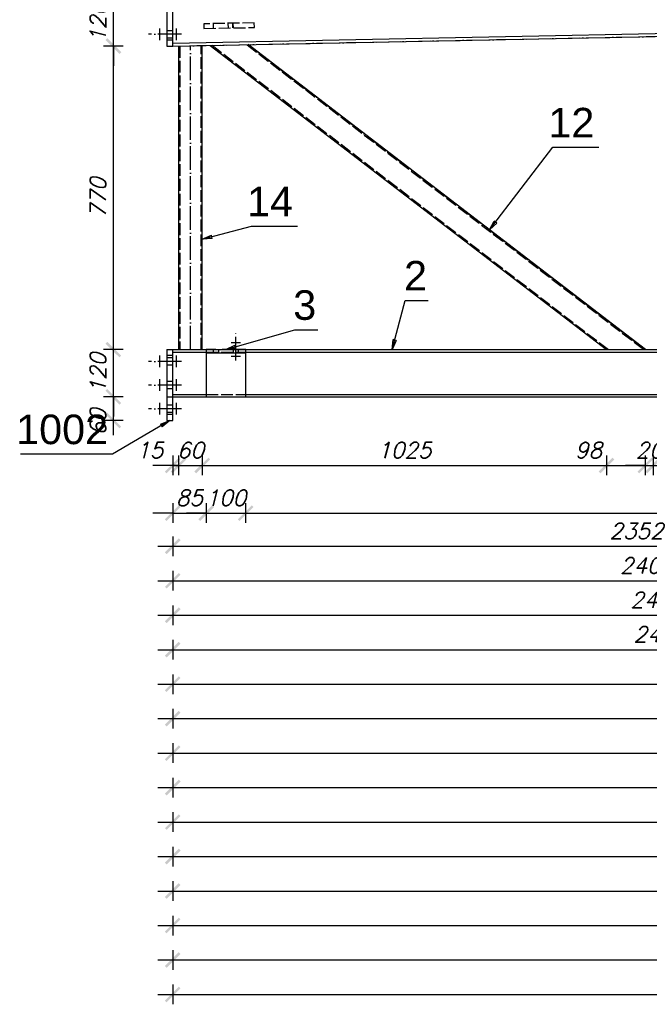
# Model space of a CAD drawing. Header units: millimetres. Extents: x 1814 to 94182, y 11562 to 49454.
# Tile 453 of 656: x 22901 to 23060, y 28626 to 28876. Entities that reach past the tile are written whole.
import ezdxf

# ---------------------------------------------------------------- set-up
doc = ezdxf.new("R2010")
doc.units = ezdxf.units.MM
doc.linetypes.add('ACAD_ISO02W100', pattern=[15, 12, -3])
doc.linetypes.add('ACAD_ISO04W100', pattern=[30, 24, -3, 0, -3])
doc.layers.add('wymiar', color=135, linetype='Continuous', lineweight=9)
doc.styles.add('ARIAL', font='arial.ttf')
doc.styles.add('WYMIARY', font='simplex.shx', dxfattribs={"oblique": 15})
doc.dimstyles.new('1-25', dxfattribs={"dimscale": 25, "dimtxt": 0.16, "dimasz": 0.2, "dimexe": 0.1, "dimexo": 0.1, "dimgap": 0.075, "dimtad": 1, "dimdec": 0, "dimlfac": 10, "dimrnd": 0.01, "dimzin": 9, "dimtxsty": 'WYMIARY', "dimblk": 'ARCHTICK', "dimcen": 0.2, "dimdle": 0.15, "dimadec": 1, "dimazin": 1, "dimtfac": 1, "dimtdec": 0, "dimtix": 1, "dimtmove": 2, "dimatfit": 3, "dimldrblk": 'ARCHTICK', "dimfxl": 0, "dimarcsym": 0})

# ---------------------------------------------------------------- blocks, each defined once
blk = doc.blocks.new('_ARCHTICK')
at = {"color": 0, "linetype": 'ByBlock', "lineweight": -2}
blk.add_solid([(0.398, 0.309), (0.309, 0.398), (-0.309, -0.398), (-0.398, -0.309)], dxfattribs=at)
blk = doc.blocks.new('*D1231')
at = {"layer": 'Defpoints', "color": 0}
for p in [(22924.39, 28780.11), (22939.44, 28780.11), (22939.44, 28774.11)]:
    blk.add_point(p, dxfattribs=at)
at = {"layer": 'wymiar', "color": 0, "lineweight": -2}
for p, q in [((22924.39, 28770.36), (22924.39, 28783.86)), ((22926.89, 28780.11), (22921.89, 28780.11)), ((22926.89, 28774.11), (22921.89, 28774.11))]:
    blk.add_line(p, q, dxfattribs=at)
at = {"layer": 'wymiar', "color": 0, "lineweight": -2, "xscale": 5, "yscale": 5, "zscale": 5}
for p, rotation in [((22924.39, 28780.11), 90), ((22924.39, 28774.11), 270)]:
    blk.add_blockref('_ARCHTICK', p, dxfattribs=dict(at, rotation=rotation))
at = {"layer": 'wymiar', "color": 0, "insert": (22920.51, 28773.71), "char_height": 4, "attachment_point": 5, "rotation": 90, "style": 'WYMIARY'}
blk.add_mtext('60', dxfattribs=at)
blk = doc.blocks.new('*D1232')
at = {"layer": 'Defpoints', "color": 0}
for p in [(22924.39, 28792.11), (22939.44, 28792.11), (22939.44, 28780.11)]:
    blk.add_point(p, dxfattribs=at)
at = {"layer": 'wymiar', "color": 0, "lineweight": -2}
for p, q in [((22924.39, 28792.11), (22924.39, 28797.11)), ((22926.89, 28792.11), (22921.89, 28792.11)), ((22924.39, 28780.11), (22924.39, 28792.11)), ((22926.89, 28780.11), (22921.89, 28780.11)), ((22924.39, 28780.11), (22924.39, 28775.11))]:
    blk.add_line(p, q, dxfattribs=at)
at = {"layer": 'wymiar', "color": 0, "lineweight": -2, "xscale": 5, "yscale": 5, "zscale": 5}
for p, rotation in [((22924.39, 28792.11), 270), ((22924.39, 28780.11), 90)]:
    blk.add_blockref('_ARCHTICK', p, dxfattribs=dict(at, rotation=rotation))
at = {"layer": 'wymiar', "color": 0, "insert": (22920.51, 28786.11), "char_height": 4, "attachment_point": 5, "rotation": 90, "style": 'WYMIARY'}
blk.add_mtext('120', dxfattribs=at)
blk = doc.blocks.new('*D1233')
at = {"layer": 'Defpoints', "color": 0}
for p in [(22924.39, 28869.14), (22939.44, 28869.14), (22939.44, 28792.11)]:
    blk.add_point(p, dxfattribs=at)
at = {"layer": 'wymiar', "color": 0, "lineweight": -2}
for p, q in [((22924.39, 28788.36), (22924.39, 28872.89)), ((22926.89, 28869.14), (22921.89, 28869.14)), ((22926.89, 28792.11), (22921.89, 28792.11))]:
    blk.add_line(p, q, dxfattribs=at)
at = {"layer": 'wymiar', "color": 0, "lineweight": -2, "xscale": 5, "yscale": 5, "zscale": 5}
for p, rotation in [((22924.39, 28869.14), 90), ((22924.39, 28792.11), 270)]:
    blk.add_blockref('_ARCHTICK', p, dxfattribs=dict(at, rotation=rotation))
at = {"layer": 'wymiar', "color": 0, "insert": (22920.51, 28830.63), "char_height": 4, "attachment_point": 5, "rotation": 90, "style": 'WYMIARY'}
blk.add_mtext('770', dxfattribs=at)
blk = doc.blocks.new('*D1234')
at = {"layer": 'Defpoints', "color": 0}
for p in [(22924.39, 28881.15), (22939.44, 28881.15), (22939.44, 28869.14)]:
    blk.add_point(p, dxfattribs=at)
at = {"layer": 'wymiar', "color": 0, "lineweight": -2}
for p, q in [((22924.39, 28881.15), (22924.39, 28886.15)), ((22926.89, 28881.15), (22921.89, 28881.15)), ((22924.39, 28869.14), (22924.39, 28881.15)), ((22926.89, 28869.14), (22921.89, 28869.14)), ((22924.39, 28869.14), (22924.39, 28864.14))]:
    blk.add_line(p, q, dxfattribs=at)
at = {"layer": 'wymiar', "color": 0, "lineweight": -2, "xscale": 5, "yscale": 5, "zscale": 5}
for p, rotation in [((22924.39, 28881.15), 270), ((22924.39, 28869.14), 90)]:
    blk.add_blockref('_ARCHTICK', p, dxfattribs=dict(at, rotation=rotation))
at = {"layer": 'wymiar', "color": 0, "insert": (22920.51, 28875.14), "char_height": 4, "attachment_point": 5, "rotation": 90, "style": 'WYMIARY'}
blk.add_mtext('120', dxfattribs=at)
blk = doc.blocks.new('*D1215')
at = {"layer": 'Defpoints', "color": 0}
for p in [(22958.92, 28935.27), (22947.22, 28881.3), (22960.14, 28873.86)]:
    blk.add_point(p, dxfattribs=at)
at = {"layer": 'wymiar', "color": 0, "lineweight": -2}
for p, q in [((22946.2, 28932.51), (22946.1, 28937.51)), ((22958.97, 28932.77), (22958.87, 28937.77)), ((22946.15, 28935.01), (22941.15, 28934.91)), ((22946.15, 28935.01), (22958.92, 28935.27)), ((22958.92, 28935.27), (22963.91, 28935.37))]:
    blk.add_line(p, q, dxfattribs=at)
at = {"layer": 'wymiar', "color": 0, "lineweight": -2, "xscale": 5, "yscale": 5, "zscale": 5}
for p, rotation in [((22946.15, 28935.01), 1.146122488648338), ((22958.92, 28935.27), 181.1461224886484)]:
    blk.add_blockref('_ARCHTICK', p, dxfattribs=dict(at, rotation=rotation))
at = {"layer": 'wymiar', "color": 0, "insert": (22952.45, 28939.01), "char_height": 4, "attachment_point": 5, "rotation": 1.1461, "style": 'WYMIARY'}
blk.add_mtext('128', dxfattribs=at)
blk = doc.blocks.new('*D1239')
at = {"layer": 'Defpoints', "color": 0}
for p in [(23900.07, 28954.1), (23901.14, 28900.39), (22960.14, 28873.86)]:
    blk.add_point(p, dxfattribs=at)
at = {"layer": 'wymiar', "color": 0, "lineweight": -2}
for p, q in [((23900.12, 28951.6), (23900.02, 28956.6)), ((22955.17, 28935.19), (23903.82, 28954.17)), ((22958.97, 28932.77), (22958.87, 28937.77))]:
    blk.add_line(p, q, dxfattribs=at)
at = {"layer": 'wymiar', "color": 0, "lineweight": -2, "xscale": 5, "yscale": 5, "zscale": 5}
for p, rotation in [((23900.07, 28954.1), 1.146122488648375), ((22958.92, 28935.27), 181.1461224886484)]:
    blk.add_blockref('_ARCHTICK', p, dxfattribs=dict(at, rotation=rotation))
at = {"layer": 'wymiar', "color": 0, "insert": (23429.41, 28948.56), "char_height": 4, "attachment_point": 5, "rotation": 1.1461, "style": 'WYMIARY'}
blk.add_mtext('9413', dxfattribs=at)
blk = doc.blocks.new('*D1216')
at = {"layer": 'Defpoints', "color": 0}
for p in [(22939.85, 28923.86), (22939.76, 28853.37), (22941.26, 28853.4)]:
    blk.add_point(p, dxfattribs=at)
at = {"layer": 'wymiar', "color": 0, "lineweight": -2}
for p, q in [((22938.4, 28921.33), (22938.3, 28926.33)), ((22939.9, 28921.36), (22939.8, 28926.36)), ((22938.35, 28923.83), (22933.35, 28923.73)), ((22938.35, 28923.83), (22939.85, 28923.86)), ((22939.85, 28923.86), (22944.85, 28923.96))]:
    blk.add_line(p, q, dxfattribs=at)
at = {"layer": 'wymiar', "color": 0, "lineweight": -2, "xscale": 5, "yscale": 5, "zscale": 5}
for p, rotation in [((22938.35, 28923.83), 1.146119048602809), ((22939.85, 28923.86), 181.1461190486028)]:
    blk.add_blockref('_ARCHTICK', p, dxfattribs=dict(at, rotation=rotation))
at = {"layer": 'wymiar', "color": 0, "insert": (22931.62, 28927.72), "char_height": 4, "attachment_point": 5, "rotation": 1.1461, "style": 'WYMIARY'}
blk.add_mtext('15', dxfattribs=at)
blk = doc.blocks.new('*D1217')
at = {"layer": 'Defpoints', "color": 0}
for p in [(22945.85, 28923.98), (22941.26, 28853.4), (22947.26, 28853.52)]:
    blk.add_point(p, dxfattribs=at)
at = {"layer": 'wymiar', "color": 0, "lineweight": -2}
for p, q in [((22939.9, 28921.36), (22939.8, 28926.36)), ((22945.9, 28921.48), (22945.8, 28926.48)), ((22939.85, 28923.86), (22934.85, 28923.76)), ((22939.85, 28923.86), (22945.85, 28923.98)), ((22945.85, 28923.98), (22950.85, 28924.08))]:
    blk.add_line(p, q, dxfattribs=at)
at = {"layer": 'wymiar', "color": 0, "lineweight": -2, "xscale": 5, "yscale": 5, "zscale": 5}
for p, rotation in [((22939.85, 28923.86), 1.146119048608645), ((22945.85, 28923.98), 181.1461190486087)]:
    blk.add_blockref('_ARCHTICK', p, dxfattribs=dict(at, rotation=rotation))
at = {"layer": 'wymiar', "color": 0, "insert": (22942.77, 28927.8), "char_height": 4, "attachment_point": 5, "rotation": 1.1461, "style": 'WYMIARY'}
blk.add_mtext('60', dxfattribs=at)
blk = doc.blocks.new('*D1218')
at = {"layer": 'Defpoints', "color": 0}
for p in [(22947.85, 28924.02), (22947.26, 28853.52), (22949.26, 28853.56)]:
    blk.add_point(p, dxfattribs=at)
at = {"layer": 'wymiar', "color": 0, "lineweight": -2}
for p, q in [((22945.9, 28921.48), (22945.8, 28926.48)), ((22947.9, 28921.52), (22947.8, 28926.52)), ((22945.85, 28923.98), (22940.85, 28923.88)), ((22945.85, 28923.98), (22947.85, 28924.02)), ((22945.85, 28923.98), (22947.85, 28924.02)), ((22946.85, 28924), (22951.81, 28915.93)), ((22947.85, 28924.02), (22952.85, 28924.12)), ((22951.81, 28915.93), (22962.71, 28916.15))]:
    blk.add_line(p, q, dxfattribs=at)
at = {"layer": 'wymiar', "color": 0, "lineweight": -2, "xscale": 5, "yscale": 5, "zscale": 5}
for p, rotation in [((22945.85, 28923.98), 1.146119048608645), ((22947.85, 28924.02), 181.1461190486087)]:
    blk.add_blockref('_ARCHTICK', p, dxfattribs=dict(at, rotation=rotation))
at = {"layer": 'wymiar', "color": 0, "insert": (22957.19, 28919.91), "char_height": 4, "attachment_point": 5, "rotation": 1.1461, "style": 'WYMIARY'}
blk.add_mtext('20', dxfattribs=at)
blk = doc.blocks.new('*D1219')
at = {"layer": 'Defpoints', "color": 0}
for p in [(22957.45, 28924.21), (22949.26, 28853.56), (22958.86, 28853.75)]:
    blk.add_point(p, dxfattribs=at)
at = {"layer": 'wymiar', "color": 0, "lineweight": -2}
for p, q in [((22947.9, 28921.52), (22947.8, 28926.52)), ((22957.5, 28921.71), (22957.4, 28926.71)), ((22947.85, 28924.02), (22942.85, 28923.92)), ((22947.85, 28924.02), (22957.45, 28924.21)), ((22957.45, 28924.21), (22962.45, 28924.31))]:
    blk.add_line(p, q, dxfattribs=at)
at = {"layer": 'wymiar', "color": 0, "lineweight": -2, "xscale": 5, "yscale": 5, "zscale": 5}
for p, rotation in [((22947.85, 28924.02), 1.146119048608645), ((22957.45, 28924.21), 181.1461190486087)]:
    blk.add_blockref('_ARCHTICK', p, dxfattribs=dict(at, rotation=rotation))
at = {"layer": 'wymiar', "color": 0, "insert": (22952.57, 28927.99), "char_height": 4, "attachment_point": 5, "rotation": 1.1461, "style": 'WYMIARY'}
blk.add_mtext('96', dxfattribs=at)
blk = doc.blocks.new('*D1220')
at = {"layer": 'Defpoints', "color": 0}
for p in [(23167.95, 28928.43), (23169.36, 28857.96), (22958.86, 28853.75)]:
    blk.add_point(p, dxfattribs=at)
at = {"layer": 'wymiar', "color": 0, "lineweight": -2}
for p, q in [((23168, 28925.93), (23167.9, 28930.93)), ((22953.7, 28924.14), (23171.7, 28928.5)), ((22957.5, 28921.71), (22957.4, 28926.71))]:
    blk.add_line(p, q, dxfattribs=at)
at = {"layer": 'wymiar', "color": 0, "lineweight": -2, "xscale": 5, "yscale": 5, "zscale": 5}
for p, rotation in [((23167.95, 28928.43), 1.146119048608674), ((22957.45, 28924.21), 181.1461190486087)]:
    blk.add_blockref('_ARCHTICK', p, dxfattribs=dict(at, rotation=rotation))
at = {"layer": 'wymiar', "color": 0, "insert": (23062.62, 28930.19), "char_height": 4, "attachment_point": 5, "rotation": 1.1461, "style": 'WYMIARY'}
blk.add_mtext('2105', dxfattribs=at)
blk = doc.blocks.new('*D1280')
at = {"layer": 'Defpoints', "color": 0}
for p in [(22939.44, 28792), (22940.94, 28792), (22940.94, 28762.7)]:
    blk.add_point(p, dxfattribs=at)
at = {"layer": 'wymiar', "color": 0, "lineweight": -2}
for p, q in [((22939.44, 28765.2), (22939.44, 28760.2)), ((22940.94, 28765.2), (22940.94, 28760.2)), ((22939.44, 28762.7), (22934.44, 28762.7)), ((22939.44, 28762.7), (22940.94, 28762.7)), ((22940.94, 28762.7), (22945.94, 28762.7))]:
    blk.add_line(p, q, dxfattribs=at)
at = {"layer": 'wymiar', "color": 0, "lineweight": -2, "xscale": 5, "yscale": 5, "zscale": 5}
blk.add_blockref('_ARCHTICK', (22939.44, 28762.7), dxfattribs=at)
at = {"layer": 'wymiar', "color": 0, "lineweight": -2, "xscale": 5, "yscale": 5, "zscale": 5, "rotation": 180}
blk.add_blockref('_ARCHTICK', (22940.94, 28762.7), dxfattribs=at)
at = {"layer": 'wymiar', "color": 0, "insert": (22933.63, 28766.58), "char_height": 4, "attachment_point": 5, "style": 'WYMIARY'}
blk.add_mtext('15', dxfattribs=at)
blk = doc.blocks.new('*D1281')
at = {"layer": 'Defpoints', "color": 0}
for p in [(22940.94, 28792), (22946.94, 28792), (22946.94, 28762.7)]:
    blk.add_point(p, dxfattribs=at)
at = {"layer": 'wymiar', "color": 0, "lineweight": -2}
for p, q in [((22940.94, 28765.2), (22940.94, 28760.2)), ((22946.94, 28765.2), (22946.94, 28760.2)), ((22940.94, 28762.7), (22935.94, 28762.7)), ((22940.94, 28762.7), (22946.94, 28762.7)), ((22946.94, 28762.7), (22951.94, 28762.7))]:
    blk.add_line(p, q, dxfattribs=at)
at = {"layer": 'wymiar', "color": 0, "lineweight": -2, "xscale": 5, "yscale": 5, "zscale": 5}
blk.add_blockref('_ARCHTICK', (22940.94, 28762.7), dxfattribs=at)
at = {"layer": 'wymiar', "color": 0, "lineweight": -2, "xscale": 5, "yscale": 5, "zscale": 5, "rotation": 180}
blk.add_blockref('_ARCHTICK', (22946.94, 28762.7), dxfattribs=at)
at = {"layer": 'wymiar', "color": 0, "insert": (22943.94, 28766.58), "char_height": 4, "attachment_point": 5, "style": 'WYMIARY'}
blk.add_mtext('60', dxfattribs=at)
blk = doc.blocks.new('*D1282')
at = {"layer": 'Defpoints', "color": 0}
for p in [(22946.94, 28792), (23049.45, 28792), (23049.45, 28762.7)]:
    blk.add_point(p, dxfattribs=at)
at = {"layer": 'wymiar', "color": 0, "lineweight": -2}
for p, q in [((22946.94, 28765.2), (22946.94, 28760.2)), ((23049.45, 28765.2), (23049.45, 28760.2)), ((22943.19, 28762.7), (23053.2, 28762.7))]:
    blk.add_line(p, q, dxfattribs=at)
at = {"layer": 'wymiar', "color": 0, "lineweight": -2, "xscale": 5, "yscale": 5, "zscale": 5, "rotation": 180}
blk.add_blockref('_ARCHTICK', (22946.94, 28762.7), dxfattribs=at)
at = {"layer": 'wymiar', "color": 0, "lineweight": -2, "xscale": 5, "yscale": 5, "zscale": 5}
blk.add_blockref('_ARCHTICK', (23049.45, 28762.7), dxfattribs=at)
at = {"layer": 'wymiar', "color": 0, "insert": (22998.19, 28766.58), "char_height": 4, "attachment_point": 5, "style": 'WYMIARY'}
blk.add_mtext('1025', dxfattribs=at)
blk = doc.blocks.new('*D1283')
at = {"layer": 'Defpoints', "color": 0}
for p in [(23049.45, 28792), (23059.29, 28792), (23059.29, 28762.7)]:
    blk.add_point(p, dxfattribs=at)
at = {"layer": 'wymiar', "color": 0, "lineweight": -2}
for p, q in [((23049.45, 28765.2), (23049.45, 28760.2)), ((23059.29, 28765.2), (23059.29, 28760.2)), ((23045.7, 28762.7), (23063.04, 28762.7))]:
    blk.add_line(p, q, dxfattribs=at)
at = {"layer": 'wymiar', "color": 0, "lineweight": -2, "xscale": 5, "yscale": 5, "zscale": 5, "rotation": 180}
blk.add_blockref('_ARCHTICK', (23049.45, 28762.7), dxfattribs=at)
at = {"layer": 'wymiar', "color": 0, "lineweight": -2, "xscale": 5, "yscale": 5, "zscale": 5}
blk.add_blockref('_ARCHTICK', (23059.29, 28762.7), dxfattribs=at)
at = {"layer": 'wymiar', "color": 0, "insert": (23044.88, 28766.58), "char_height": 4, "attachment_point": 5, "style": 'WYMIARY'}
blk.add_mtext('98', dxfattribs=at)
blk = doc.blocks.new('*D1284')
at = {"layer": 'Defpoints', "color": 0}
for p in [(23059.29, 28792), (23061.29, 28792), (23061.29, 28762.7)]:
    blk.add_point(p, dxfattribs=at)
at = {"layer": 'wymiar', "color": 0, "lineweight": -2}
for p, q in [((23059.29, 28765.2), (23059.29, 28760.2)), ((23061.29, 28765.2), (23061.29, 28760.2)), ((23059.29, 28762.7), (23054.29, 28762.7)), ((23059.29, 28762.7), (23061.29, 28762.7)), ((23061.29, 28762.7), (23066.29, 28762.7))]:
    blk.add_line(p, q, dxfattribs=at)
at = {"layer": 'wymiar', "color": 0, "lineweight": -2, "xscale": 5, "yscale": 5, "zscale": 5}
blk.add_blockref('_ARCHTICK', (23059.29, 28762.7), dxfattribs=at)
at = {"layer": 'wymiar', "color": 0, "lineweight": -2, "xscale": 5, "yscale": 5, "zscale": 5, "rotation": 180}
blk.add_blockref('_ARCHTICK', (23061.29, 28762.7), dxfattribs=at)
at = {"layer": 'wymiar', "color": 0, "insert": (23060.29, 28766.58), "char_height": 4, "attachment_point": 5, "style": 'WYMIARY'}
blk.add_mtext('20', dxfattribs=at)
blk = doc.blocks.new('*D1285')
at = {"layer": 'Defpoints', "color": 0}
for p in [(23061.29, 28792), (23071.23, 28792), (23071.23, 28762.7)]:
    blk.add_point(p, dxfattribs=at)
at = {"layer": 'wymiar', "color": 0, "lineweight": -2}
for p, q in [((23061.29, 28765.2), (23061.29, 28760.2)), ((23071.23, 28765.2), (23071.23, 28760.2)), ((23057.54, 28762.7), (23074.98, 28762.7))]:
    blk.add_line(p, q, dxfattribs=at)
at = {"layer": 'wymiar', "color": 0, "lineweight": -2, "xscale": 5, "yscale": 5, "zscale": 5, "rotation": 180}
blk.add_blockref('_ARCHTICK', (23061.29, 28762.7), dxfattribs=at)
at = {"layer": 'wymiar', "color": 0, "lineweight": -2, "xscale": 5, "yscale": 5, "zscale": 5}
blk.add_blockref('_ARCHTICK', (23071.23, 28762.7), dxfattribs=at)
at = {"layer": 'wymiar', "color": 0, "insert": (23075.65, 28766.58), "char_height": 4, "attachment_point": 5, "style": 'WYMIARY'}
blk.add_mtext('99', dxfattribs=at)
blk = doc.blocks.new('*D1308')
at = {"layer": 'Defpoints', "color": 0}
for p in [(22939.44, 28780.11), (23174.68, 28780.74), (23174.68, 28742.19)]:
    blk.add_point(p, dxfattribs=at)
at = {"layer": 'wymiar', "color": 0, "lineweight": -2}
for p, q in [((22939.44, 28744.69), (22939.44, 28739.69)), ((23174.68, 28744.69), (23174.68, 28739.69)), ((22935.69, 28742.19), (23178.43, 28742.19))]:
    blk.add_line(p, q, dxfattribs=at)
at = {"layer": 'wymiar', "color": 0, "lineweight": -2, "xscale": 5, "yscale": 5, "zscale": 5, "rotation": 180}
blk.add_blockref('_ARCHTICK', (22939.44, 28742.19), dxfattribs=at)
at = {"layer": 'wymiar', "color": 0, "lineweight": -2, "xscale": 5, "yscale": 5, "zscale": 5}
blk.add_blockref('_ARCHTICK', (23174.68, 28742.19), dxfattribs=at)
at = {"layer": 'wymiar', "color": 0, "insert": (23057.06, 28746.07), "char_height": 4, "attachment_point": 5, "style": 'WYMIARY'}
blk.add_mtext('2352', dxfattribs=at)
blk = doc.blocks.new('*D1309')
at = {"layer": 'Defpoints', "color": 0}
for p in [(22939.44, 28780.11), (23179.99, 28780.74), (23179.99, 28733.44)]:
    blk.add_point(p, dxfattribs=at)
at = {"layer": 'wymiar', "color": 0, "lineweight": -2}
for p, q in [((22939.44, 28735.94), (22939.44, 28730.94)), ((23179.99, 28735.94), (23179.99, 28730.94)), ((22935.69, 28733.44), (23183.74, 28733.44))]:
    blk.add_line(p, q, dxfattribs=at)
at = {"layer": 'wymiar', "color": 0, "lineweight": -2, "xscale": 5, "yscale": 5, "zscale": 5, "rotation": 180}
blk.add_blockref('_ARCHTICK', (22939.44, 28733.44), dxfattribs=at)
at = {"layer": 'wymiar', "color": 0, "lineweight": -2, "xscale": 5, "yscale": 5, "zscale": 5}
blk.add_blockref('_ARCHTICK', (23179.99, 28733.44), dxfattribs=at)
at = {"layer": 'wymiar', "color": 0, "insert": (23059.72, 28737.32), "char_height": 4, "attachment_point": 5, "style": 'WYMIARY'}
blk.add_mtext('2406', dxfattribs=at)
blk = doc.blocks.new('*D1310')
at = {"layer": 'Defpoints', "color": 0}
for p in [(22939.44, 28780.11), (23185.28, 28780.74), (23185.28, 28724.69)]:
    blk.add_point(p, dxfattribs=at)
at = {"layer": 'wymiar', "color": 0, "lineweight": -2}
for p, q in [((22939.44, 28727.19), (22939.44, 28722.19)), ((23185.28, 28727.19), (23185.28, 28722.19)), ((22935.69, 28724.69), (23189.03, 28724.69))]:
    blk.add_line(p, q, dxfattribs=at)
at = {"layer": 'wymiar', "color": 0, "lineweight": -2, "xscale": 5, "yscale": 5, "zscale": 5, "rotation": 180}
blk.add_blockref('_ARCHTICK', (22939.44, 28724.69), dxfattribs=at)
at = {"layer": 'wymiar', "color": 0, "lineweight": -2, "xscale": 5, "yscale": 5, "zscale": 5}
blk.add_blockref('_ARCHTICK', (23185.28, 28724.69), dxfattribs=at)
at = {"layer": 'wymiar', "color": 0, "insert": (23062.36, 28728.57), "char_height": 4, "attachment_point": 5, "style": 'WYMIARY'}
blk.add_mtext('2458', dxfattribs=at)
blk = doc.blocks.new('*D1311')
at = {"layer": 'Defpoints', "color": 0}
for p in [(22939.44, 28780.11), (23414.69, 28780.5), (23414.69, 28707.19)]:
    blk.add_point(p, dxfattribs=at)
at = {"layer": 'wymiar', "color": 0, "lineweight": -2}
for p, q in [((22939.44, 28709.69), (22939.44, 28704.69)), ((23414.69, 28709.69), (23414.69, 28704.69)), ((22935.69, 28707.19), (23418.44, 28707.19))]:
    blk.add_line(p, q, dxfattribs=at)
at = {"layer": 'wymiar', "color": 0, "lineweight": -2, "xscale": 5, "yscale": 5, "zscale": 5, "rotation": 180}
blk.add_blockref('_ARCHTICK', (22939.44, 28707.19), dxfattribs=at)
at = {"layer": 'wymiar', "color": 0, "lineweight": -2, "xscale": 5, "yscale": 5, "zscale": 5}
blk.add_blockref('_ARCHTICK', (23414.69, 28707.19), dxfattribs=at)
at = {"layer": 'wymiar', "color": 0, "insert": (23177.07, 28711.07), "char_height": 4, "attachment_point": 5, "style": 'WYMIARY'}
blk.add_mtext('4753', dxfattribs=at)
blk = doc.blocks.new('*D1312')
at = {"layer": 'Defpoints', "color": 0}
for p in [(22939.44, 28780.11), (23419.99, 28780.74), (23419.99, 28698.44)]:
    blk.add_point(p, dxfattribs=at)
at = {"layer": 'wymiar', "color": 0, "lineweight": -2}
for p, q in [((22939.44, 28700.94), (22939.44, 28695.94)), ((23419.99, 28700.94), (23419.99, 28695.94)), ((22935.69, 28698.44), (23423.74, 28698.44))]:
    blk.add_line(p, q, dxfattribs=at)
at = {"layer": 'wymiar', "color": 0, "lineweight": -2, "xscale": 5, "yscale": 5, "zscale": 5, "rotation": 180}
blk.add_blockref('_ARCHTICK', (22939.44, 28698.44), dxfattribs=at)
at = {"layer": 'wymiar', "color": 0, "lineweight": -2, "xscale": 5, "yscale": 5, "zscale": 5}
blk.add_blockref('_ARCHTICK', (23419.99, 28698.44), dxfattribs=at)
at = {"layer": 'wymiar', "color": 0, "insert": (23179.72, 28702.32), "char_height": 4, "attachment_point": 5, "style": 'WYMIARY'}
blk.add_mtext('4806', dxfattribs=at)
blk = doc.blocks.new('*D1313')
at = {"layer": 'Defpoints', "color": 0}
for p in [(22939.44, 28780.11), (23425.29, 28780.74), (23425.29, 28689.69)]:
    blk.add_point(p, dxfattribs=at)
at = {"layer": 'wymiar', "color": 0, "lineweight": -2}
for p, q in [((22939.44, 28692.19), (22939.44, 28687.19)), ((23425.29, 28692.19), (23425.29, 28687.19)), ((22935.69, 28689.69), (23429.04, 28689.69))]:
    blk.add_line(p, q, dxfattribs=at)
at = {"layer": 'wymiar', "color": 0, "lineweight": -2, "xscale": 5, "yscale": 5, "zscale": 5, "rotation": 180}
blk.add_blockref('_ARCHTICK', (22939.44, 28689.69), dxfattribs=at)
at = {"layer": 'wymiar', "color": 0, "lineweight": -2, "xscale": 5, "yscale": 5, "zscale": 5}
blk.add_blockref('_ARCHTICK', (23425.29, 28689.69), dxfattribs=at)
at = {"layer": 'wymiar', "color": 0, "insert": (23182.37, 28693.57), "char_height": 4, "attachment_point": 5, "style": 'WYMIARY'}
blk.add_mtext('4859', dxfattribs=at)
blk = doc.blocks.new('*D1314')
at = {"layer": 'Defpoints', "color": 0}
for p in [(22939.44, 28780.11), (23654.69, 28780.74), (23654.69, 28672.19)]:
    blk.add_point(p, dxfattribs=at)
at = {"layer": 'wymiar', "color": 0, "lineweight": -2}
for p, q in [((22939.44, 28674.69), (22939.44, 28669.69)), ((23654.69, 28674.69), (23654.69, 28669.69)), ((22935.69, 28672.19), (23658.44, 28672.19))]:
    blk.add_line(p, q, dxfattribs=at)
at = {"layer": 'wymiar', "color": 0, "lineweight": -2, "xscale": 5, "yscale": 5, "zscale": 5, "rotation": 180}
blk.add_blockref('_ARCHTICK', (22939.44, 28672.19), dxfattribs=at)
at = {"layer": 'wymiar', "color": 0, "lineweight": -2, "xscale": 5, "yscale": 5, "zscale": 5}
blk.add_blockref('_ARCHTICK', (23654.69, 28672.19), dxfattribs=at)
at = {"layer": 'wymiar', "color": 0, "insert": (23297.07, 28676.07), "char_height": 4, "attachment_point": 5, "style": 'WYMIARY'}
blk.add_mtext('7153', dxfattribs=at)
blk = doc.blocks.new('*D1301')
at = {"layer": 'Defpoints', "color": 0}
for p in [(22939.44, 28780.11), (23659.99, 28780.74), (23659.99, 28663.44)]:
    blk.add_point(p, dxfattribs=at)
at = {"layer": 'wymiar', "color": 0, "lineweight": -2}
for p, q in [((22939.44, 28665.94), (22939.44, 28660.94)), ((23659.99, 28665.94), (23659.99, 28660.94)), ((22935.69, 28663.44), (23663.74, 28663.44))]:
    blk.add_line(p, q, dxfattribs=at)
at = {"layer": 'wymiar', "color": 0, "lineweight": -2, "xscale": 5, "yscale": 5, "zscale": 5, "rotation": 180}
blk.add_blockref('_ARCHTICK', (22939.44, 28663.44), dxfattribs=at)
at = {"layer": 'wymiar', "color": 0, "lineweight": -2, "xscale": 5, "yscale": 5, "zscale": 5}
blk.add_blockref('_ARCHTICK', (23659.99, 28663.44), dxfattribs=at)
at = {"layer": 'wymiar', "color": 0, "insert": (23299.72, 28667.32), "char_height": 4, "attachment_point": 5, "style": 'WYMIARY'}
blk.add_mtext('7206', dxfattribs=at)
blk = doc.blocks.new('*D1302')
at = {"layer": 'Defpoints', "color": 0}
for p in [(22939.44, 28780.11), (23665.29, 28780.74), (23665.29, 28654.69)]:
    blk.add_point(p, dxfattribs=at)
at = {"layer": 'wymiar', "color": 0, "lineweight": -2}
for p, q in [((22939.44, 28657.19), (22939.44, 28652.19)), ((23665.29, 28657.19), (23665.29, 28652.19)), ((22935.69, 28654.69), (23669.04, 28654.69))]:
    blk.add_line(p, q, dxfattribs=at)
at = {"layer": 'wymiar', "color": 0, "lineweight": -2, "xscale": 5, "yscale": 5, "zscale": 5, "rotation": 180}
blk.add_blockref('_ARCHTICK', (22939.44, 28654.69), dxfattribs=at)
at = {"layer": 'wymiar', "color": 0, "lineweight": -2, "xscale": 5, "yscale": 5, "zscale": 5}
blk.add_blockref('_ARCHTICK', (23665.29, 28654.69), dxfattribs=at)
at = {"layer": 'wymiar', "color": 0, "insert": (23302.37, 28658.57), "char_height": 4, "attachment_point": 5, "style": 'WYMIARY'}
blk.add_mtext('7259', dxfattribs=at)
blk = doc.blocks.new('*D1303')
at = {"layer": 'Defpoints', "color": 0}
for p in [(22939.44, 28780.11), (23901.14, 28780.11), (23901.14, 28628.44)]:
    blk.add_point(p, dxfattribs=at)
at = {"layer": 'wymiar', "color": 0, "lineweight": -2}
for p, q in [((22939.44, 28630.94), (22939.44, 28625.94)), ((23901.14, 28630.94), (23901.14, 28625.94)), ((22935.69, 28628.44), (23904.89, 28628.44))]:
    blk.add_line(p, q, dxfattribs=at)
at = {"layer": 'wymiar', "color": 0, "lineweight": -2, "xscale": 5, "yscale": 5, "zscale": 5, "rotation": 180}
blk.add_blockref('_ARCHTICK', (22939.44, 28628.44), dxfattribs=at)
at = {"layer": 'wymiar', "color": 0, "lineweight": -2, "xscale": 5, "yscale": 5, "zscale": 5}
blk.add_blockref('_ARCHTICK', (23901.14, 28628.44), dxfattribs=at)
at = {"layer": 'wymiar', "color": 0, "insert": (23420.29, 28632.32), "char_height": 4, "attachment_point": 5, "style": 'WYMIARY'}
blk.add_mtext('9617', dxfattribs=at)
blk = doc.blocks.new('*D1323')
at = {"layer": 'Defpoints', "color": 0}
for p in [(22947.94, 28786.11), (22939.44, 28783.11), (22947.94, 28750.61)]:
    blk.add_point(p, dxfattribs=at)
at = {"layer": 'wymiar', "color": 0, "lineweight": -2}
for p, q in [((22939.44, 28753.11), (22939.44, 28748.11)), ((22947.94, 28753.11), (22947.94, 28748.11)), ((22939.44, 28750.61), (22934.44, 28750.61)), ((22939.44, 28750.61), (22947.94, 28750.61)), ((22947.94, 28750.61), (22952.94, 28750.61))]:
    blk.add_line(p, q, dxfattribs=at)
at = {"layer": 'wymiar', "color": 0, "lineweight": -2, "xscale": 5, "yscale": 5, "zscale": 5}
blk.add_blockref('_ARCHTICK', (22939.44, 28750.61), dxfattribs=at)
at = {"layer": 'wymiar', "color": 0, "lineweight": -2, "xscale": 5, "yscale": 5, "zscale": 5, "rotation": 180}
blk.add_blockref('_ARCHTICK', (22947.94, 28750.61), dxfattribs=at)
at = {"layer": 'wymiar', "color": 0, "insert": (22943.69, 28754.48), "char_height": 4, "attachment_point": 5, "style": 'WYMIARY'}
blk.add_mtext('85', dxfattribs=at)
blk = doc.blocks.new('*D1324')
at = {"layer": 'Defpoints', "color": 0}
for p in [(23186.89, 28786.11), (22939.44, 28780.11), (23186.89, 28715.94)]:
    blk.add_point(p, dxfattribs=at)
at = {"layer": 'wymiar', "color": 0, "lineweight": -2}
for p, q in [((22939.44, 28718.44), (22939.44, 28713.44)), ((23186.89, 28718.44), (23186.89, 28713.44)), ((22935.69, 28715.94), (23190.64, 28715.94))]:
    blk.add_line(p, q, dxfattribs=at)
at = {"layer": 'wymiar', "color": 0, "lineweight": -2, "xscale": 5, "yscale": 5, "zscale": 5, "rotation": 180}
blk.add_blockref('_ARCHTICK', (22939.44, 28715.94), dxfattribs=at)
at = {"layer": 'wymiar', "color": 0, "lineweight": -2, "xscale": 5, "yscale": 5, "zscale": 5}
blk.add_blockref('_ARCHTICK', (23186.89, 28715.94), dxfattribs=at)
at = {"layer": 'wymiar', "color": 0, "insert": (23063.17, 28719.82), "char_height": 4, "attachment_point": 5, "style": 'WYMIARY'}
blk.add_mtext('2475', dxfattribs=at)
blk = doc.blocks.new('*D1325')
at = {"layer": 'Defpoints', "color": 0}
for p in [(23426.89, 28786.11), (22939.44, 28780.11), (23426.89, 28680.94)]:
    blk.add_point(p, dxfattribs=at)
at = {"layer": 'wymiar', "color": 0, "lineweight": -2}
for p, q in [((22939.44, 28683.44), (22939.44, 28678.44)), ((23426.89, 28683.44), (23426.89, 28678.44)), ((22935.69, 28680.94), (23430.64, 28680.94))]:
    blk.add_line(p, q, dxfattribs=at)
at = {"layer": 'wymiar', "color": 0, "lineweight": -2, "xscale": 5, "yscale": 5, "zscale": 5, "rotation": 180}
blk.add_blockref('_ARCHTICK', (22939.44, 28680.94), dxfattribs=at)
at = {"layer": 'wymiar', "color": 0, "lineweight": -2, "xscale": 5, "yscale": 5, "zscale": 5}
blk.add_blockref('_ARCHTICK', (23426.89, 28680.94), dxfattribs=at)
at = {"layer": 'wymiar', "color": 0, "insert": (23183.17, 28684.82), "char_height": 4, "attachment_point": 5, "style": 'WYMIARY'}
blk.add_mtext('4875', dxfattribs=at)
blk = doc.blocks.new('*D1326')
at = {"layer": 'Defpoints', "color": 0}
for p in [(23666.89, 28786.11), (22939.44, 28780.11), (23666.89, 28645.94)]:
    blk.add_point(p, dxfattribs=at)
at = {"layer": 'wymiar', "color": 0, "lineweight": -2}
for p, q in [((22939.44, 28648.44), (22939.44, 28643.44)), ((23666.89, 28648.44), (23666.89, 28643.44)), ((22935.69, 28645.94), (23670.64, 28645.94))]:
    blk.add_line(p, q, dxfattribs=at)
at = {"layer": 'wymiar', "color": 0, "lineweight": -2, "xscale": 5, "yscale": 5, "zscale": 5, "rotation": 180}
blk.add_blockref('_ARCHTICK', (22939.44, 28645.94), dxfattribs=at)
at = {"layer": 'wymiar', "color": 0, "lineweight": -2, "xscale": 5, "yscale": 5, "zscale": 5}
blk.add_blockref('_ARCHTICK', (23666.89, 28645.94), dxfattribs=at)
at = {"layer": 'wymiar', "color": 0, "insert": (23303.17, 28649.82), "char_height": 4, "attachment_point": 5, "style": 'WYMIARY'}
blk.add_mtext('7275', dxfattribs=at)
blk = doc.blocks.new('*D1327')
at = {"layer": 'Defpoints', "color": 0}
for p in [(23882.64, 28786.11), (22939.44, 28780.11), (23882.64, 28637.19)]:
    blk.add_point(p, dxfattribs=at)
at = {"layer": 'wymiar', "color": 0, "lineweight": -2}
for p, q in [((22939.44, 28639.69), (22939.44, 28634.69)), ((23882.64, 28639.69), (23882.64, 28634.69)), ((22935.69, 28637.19), (23886.39, 28637.19))]:
    blk.add_line(p, q, dxfattribs=at)
at = {"layer": 'wymiar', "color": 0, "lineweight": -2, "xscale": 5, "yscale": 5, "zscale": 5, "rotation": 180}
blk.add_blockref('_ARCHTICK', (22939.44, 28637.19), dxfattribs=at)
at = {"layer": 'wymiar', "color": 0, "lineweight": -2, "xscale": 5, "yscale": 5, "zscale": 5}
blk.add_blockref('_ARCHTICK', (23882.64, 28637.19), dxfattribs=at)
at = {"layer": 'wymiar', "color": 0, "insert": (23411.04, 28641.07), "char_height": 4, "attachment_point": 5, "style": 'WYMIARY'}
blk.add_mtext('9432', dxfattribs=at)
blk = doc.blocks.new('*D1328')
at = {"layer": 'Defpoints', "color": 0}
for p in [(22947.94, 28786.11), (22957.94, 28786.11), (22957.94, 28750.61)]:
    blk.add_point(p, dxfattribs=at)
at = {"layer": 'wymiar', "color": 0, "lineweight": -2}
for p, q in [((22947.94, 28753.11), (22947.94, 28748.11)), ((22957.94, 28753.11), (22957.94, 28748.11)), ((22947.94, 28750.61), (22942.94, 28750.61)), ((22947.94, 28750.61), (22957.94, 28750.61)), ((22957.94, 28750.61), (22962.94, 28750.61))]:
    blk.add_line(p, q, dxfattribs=at)
at = {"layer": 'wymiar', "color": 0, "lineweight": -2, "xscale": 5, "yscale": 5, "zscale": 5}
blk.add_blockref('_ARCHTICK', (22947.94, 28750.61), dxfattribs=at)
at = {"layer": 'wymiar', "color": 0, "lineweight": -2, "xscale": 5, "yscale": 5, "zscale": 5, "rotation": 180}
blk.add_blockref('_ARCHTICK', (22957.94, 28750.61), dxfattribs=at)
at = {"layer": 'wymiar', "color": 0, "insert": (22952.94, 28754.48), "char_height": 4, "attachment_point": 5, "style": 'WYMIARY'}
blk.add_mtext('100', dxfattribs=at)
blk = doc.blocks.new('*D1329')
at = {"layer": 'Defpoints', "color": 0}
for p in [(23901.14, 28792.11), (22957.94, 28786.11), (23901.14, 28750.61)]:
    blk.add_point(p, dxfattribs=at)
at = {"layer": 'wymiar', "color": 0, "lineweight": -2}
for p, q in [((22957.94, 28753.11), (22957.94, 28748.11)), ((23901.14, 28753.11), (23901.14, 28748.11)), ((22954.19, 28750.61), (23904.89, 28750.61))]:
    blk.add_line(p, q, dxfattribs=at)
at = {"layer": 'wymiar', "color": 0, "lineweight": -2, "xscale": 5, "yscale": 5, "zscale": 5, "rotation": 180}
blk.add_blockref('_ARCHTICK', (22957.94, 28750.61), dxfattribs=at)
at = {"layer": 'wymiar', "color": 0, "lineweight": -2, "xscale": 5, "yscale": 5, "zscale": 5}
blk.add_blockref('_ARCHTICK', (23901.14, 28750.61), dxfattribs=at)
at = {"layer": 'wymiar', "color": 0, "insert": (23429.54, 28754.48), "char_height": 4, "attachment_point": 5, "style": 'WYMIARY'}
blk.add_mtext('9432', dxfattribs=at)

msp = doc.modelspace()

# ---------------------------------------------------------------- linework, layer by layer
at = {"color": 10, "linetype": 'ACAD_ISO04W100', "ltscale": 0.25}
for p, q in [((22937.943, 28869.113), (23902.643, 28888.413)), ((22936.141, 28870.644), (22936.141, 28873.644)), ((22936.141, 28870.644), (22936.141, 28873.644)), ((22940.396, 28870.644), (22940.396, 28873.644)), ((22940.396, 28870.644), (22940.396, 28873.644)), ((22941.696, 28872.144), (22933.291, 28872.144)), ((22941.696, 28872.144), (22933.291, 28872.144)), ((22936.141, 28872.144), (22936.141, 28872.144)), ((22936.141, 28872.144), (22936.141, 28872.144)), ((22940.396, 28872.144), (22940.396, 28872.144)), ((22940.396, 28872.144), (22940.396, 28872.144)), ((22943.943, 28792.113), (22943.943, 28869.233)), ((22958.543, 28869.525), (23059.293, 28792.113)), ((22955.443, 28789.361), (22955.443, 28796.266)), ((22956.643, 28793.866), (22954.243, 28793.866)), ((22955.443, 28793.866), (22955.443, 28793.866)), ((22947.943, 28792.113), (22957.943, 28792.113)), ((22957.943, 28792.113), (22947.943, 28792.113)), ((22941.696, 28789.112), (22933.291, 28789.112)), ((22941.696, 28789.112), (22933.291, 28789.112)), ((22936.141, 28787.612), (22936.141, 28790.612)), ((22936.141, 28787.612), (22936.141, 28790.612)), ((22936.141, 28789.112), (22936.141, 28789.112)), ((22936.141, 28789.112), (22936.141, 28789.112)), ((22940.396, 28787.612), (22940.396, 28790.612)), ((22940.396, 28787.612), (22940.396, 28790.612)), ((22940.396, 28789.112), (22940.396, 28789.112)), ((22940.396, 28789.112), (22940.396, 28789.112)), ((22956.643, 28790.361), (22954.243, 28790.361)), ((22955.443, 28790.361), (22955.443, 28790.361)), ((22936.141, 28781.612), (22936.141, 28784.612)), ((22936.141, 28781.612), (22936.141, 28784.612)), ((22940.396, 28781.612), (22940.396, 28784.612)), ((22940.396, 28781.612), (22940.396, 28784.612)), ((22941.696, 28783.112), (22933.291, 28783.112)), ((22941.696, 28783.112), (22933.291, 28783.112)), ((22936.141, 28783.112), (22936.141, 28783.112)), ((22936.141, 28783.112), (22936.141, 28783.112)), ((22940.396, 28783.112), (22940.396, 28783.112)), ((22940.396, 28783.112), (22940.396, 28783.112)), ((22936.141, 28775.612), (22936.141, 28778.612)), ((22936.141, 28775.612), (22936.141, 28778.612)), ((22937.943, 28780.113), (23902.643, 28780.113)), ((22940.396, 28775.612), (22940.396, 28778.612)), ((22940.396, 28775.612), (22940.396, 28778.612)), ((22941.696, 28777.112), (22933.291, 28777.112)), ((22941.696, 28777.112), (22933.291, 28777.112)), ((22936.141, 28777.112), (22936.141, 28777.112)), ((22936.141, 28777.112), (22936.141, 28777.112)), ((22940.396, 28777.112), (22940.396, 28777.112)), ((22940.396, 28777.112), (22940.396, 28777.112))]:
    msp.add_line(p, q, dxfattribs=at)
at = {"color": 145, "linetype": 'Continuous', "ltscale": 0.25}
for p, q in [((23901.143, 28889.013), (22939.444, 28869.773)), ((22939.444, 28869.143), (23901.143, 28888.383)), ((22937.943, 28885.646), (22937.943, 28870.643)), ((22939.443, 28870.643), (22939.443, 28885.646)), ((22939.443, 28870.643), (22937.943, 28870.643)), ((22937.943, 28870.643), (22937.943, 28870.069)), ((22937.943, 28870.069), (22937.943, 28869.583)), ((22937.943, 28869.583), (22937.943, 28869.257)), ((22937.943, 28869.257), (22937.943, 28869.143)), ((22937.943, 28869.143), (22939.443, 28869.143)), ((22939.443, 28870.069), (22939.443, 28870.643)), ((22939.443, 28869.583), (22939.443, 28870.069)), ((22939.443, 28869.257), (22939.443, 28869.583)), ((22939.443, 28869.143), (22939.443, 28869.257)), ((22940.943, 28869.173), (22940.943, 28792.113)), ((22946.943, 28792.113), (22946.943, 28869.293)), ((22948.946, 28869.333), (23049.446, 28792.113)), ((23059.293, 28792.113), (22958.544, 28869.525)), ((22937.943, 28792.113), (22939.443, 28792.113)), ((22937.943, 28792.113), (22937.943, 28791.999)), ((22937.943, 28791.999), (22937.943, 28791.674)), ((22937.943, 28791.674), (22937.943, 28791.187)), ((22937.943, 28791.187), (22937.943, 28790.613)), ((22939.443, 28791.999), (22939.443, 28792.113)), ((22939.443, 28791.674), (22939.443, 28791.999)), ((22939.443, 28791.187), (22939.443, 28791.674)), ((22939.443, 28790.613), (22939.443, 28791.187)), ((22939.444, 28792.113), (22947.943, 28792.113)), ((22939.444, 28791.483), (22947.943, 28791.483)), ((22947.943, 28792.113), (22957.943, 28792.113)), ((22947.943, 28792.113), (22947.943, 28780.113)), ((22947.943, 28791.313), (22957.943, 28791.313)), ((22957.943, 28780.113), (22957.943, 28792.113)), ((22957.943, 28792.113), (23186.893, 28792.113)), ((22957.943, 28791.483), (23174.693, 28791.483)), ((22939.443, 28790.613), (22937.943, 28790.613)), ((22937.943, 28790.613), (22937.943, 28775.611)), ((22939.443, 28775.611), (22939.443, 28790.613)), ((22939.444, 28780.743), (22947.943, 28780.743)), ((22939.444, 28780.113), (22947.943, 28780.113)), ((22947.943, 28780.113), (22957.943, 28780.113)), ((22957.943, 28780.743), (23174.693, 28780.743)), ((22957.943, 28780.113), (23186.893, 28780.113)), ((22939.443, 28775.611), (22937.943, 28775.611)), ((22937.943, 28775.611), (22937.943, 28775.037)), ((22937.943, 28775.037), (22937.943, 28774.55)), ((22937.943, 28774.55), (22937.943, 28774.225)), ((22937.943, 28774.225), (22937.943, 28774.111)), ((22937.943, 28774.111), (22939.443, 28774.111)), ((22939.443, 28775.037), (22939.443, 28775.611)), ((22939.443, 28774.55), (22939.443, 28775.037)), ((22939.443, 28774.225), (22939.443, 28774.55)), ((22939.443, 28774.111), (22939.443, 28774.225))]:
    msp.add_line(p, q, dxfattribs=at)
at = {"color": 84, "linetype": 'ACAD_ISO02W100', "ltscale": 0.25}
for p, q in [((22960.121, 28875.058), (22947.352, 28874.802)), ((22947.352, 28874.802), (22947.376, 28873.603)), ((22947.376, 28873.603), (22960.145, 28873.858)), ((22949.816, 28873.652), (22949.792, 28874.851)), ((22953.458, 28874.925), (22953.482, 28873.725)), ((22954.684, 28873.749), (22954.66, 28874.949)), ((22954.837, 28873.752), (22954.813, 28874.952)), ((22960.145, 28873.858), (22960.121, 28875.058)), ((22939.443, 28873.044), (22937.943, 28873.044)), ((22937.943, 28871.244), (22939.443, 28871.244)), ((22941.243, 28869.179), (22941.243, 28792.113)), ((22946.643, 28792.113), (22946.643, 28869.287)), ((22949.426, 28869.343), (23049.938, 28792.113)), ((23058.801, 28792.113), (22958.064, 28869.516)), ((22947.943, 28791.483), (22957.943, 28791.483)), ((22949.743, 28792.113), (22949.743, 28791.313)), ((22951.144, 28791.313), (22951.144, 28792.113)), ((22954.743, 28792.113), (22954.743, 28791.313)), ((22956.144, 28791.313), (22956.144, 28792.113)), ((22939.443, 28790.012), (22937.943, 28790.012)), ((22937.943, 28788.212), (22939.443, 28788.212)), ((22939.443, 28784.012), (22937.943, 28784.012)), ((22937.943, 28782.212), (22939.443, 28782.212)), ((22947.943, 28780.743), (22957.943, 28780.743)), ((22939.443, 28778.012), (22937.943, 28778.012)), ((22937.943, 28776.212), (22939.443, 28776.212))]:
    msp.add_line(p, q, dxfattribs=at)
at = {"color": 0, "linetype": 'ByBlock', "lineweight": -2}
for p, q in [((23019.741, 28822.504, 307.124), (23020.933, 28824.74, 307.124)), ((23021.594, 28824.232, 307.124), (23019.741, 28822.504, 307.124)), ((23021.594, 28824.232, 307.124), (23020.933, 28824.74, 307.124)), ((22946.943, 28820.096, 307.124), (22949.25, 28821.145, 307.124)), ((22949.466, 28820.34, 307.124), (22949.25, 28821.145, 307.124)), ((22949.466, 28820.34, 307.124), (22946.943, 28820.096, 307.124)), ((22995.069, 28792.113, 307.324), (22995.314, 28794.636, 307.324)), ((22996.119, 28794.42, 307.324), (22995.069, 28792.113, 307.324)), ((22996.119, 28794.42, 307.324), (22995.314, 28794.636, 307.324)), ((22952.943, 28792.113, 315.324), (22955.23, 28793.207, 315.324)), ((22955.461, 28792.406, 315.324), (22952.943, 28792.113, 315.324)), ((22955.461, 28792.406, 315.324), (22955.23, 28793.207, 315.324)), ((22936.326, 28773.206, 312.324), (22938.693, 28774.111, 312.324)), ((22938.693, 28774.111, 312.324), (22936.747, 28772.487, 312.324)), ((22936.326, 28773.206, 312.324), (22936.747, 28772.487, 312.324))]:
    msp.add_line(p, q, dxfattribs=at)
at = {"color": 7}
for points in [[(23019.741, 28822.504), (23035.843, 28843.461), (23047.497, 28843.461)], [(22946.943, 28820.096), (22959.443, 28823.445), (22971.098, 28823.445)], [(22995.069, 28792.113), (22998.419, 28804.613), (23004.246, 28804.613)], [(22952.943, 28792.113), (22970.443, 28797.166), (22976.271, 28797.166)], [(22938.693, 28774.111), (22924.193, 28765.612), (22900.885, 28765.612)]]:
    msp.add_lwpolyline(points, dxfattribs=at)

# ---------------------------------------------------------------- texts
at = {"color": 7, "style": 'ARIAL'}
for s, p in [('12', (23034.702, 28845.961)), ('14', (22958.303, 28825.945)), ('2', (22998.112, 28807.113)), ('3', (22970.003, 28799.666)), ('1002', (22899.744, 28768.112))]:
    msp.add_text(s, height=7.5, dxfattribs=at).set_placement(p)

# ---------------------------------------------------------------- dimensions: what is measured, and where the dimension line sits
at = {"layer": 'wymiar'}
for base, p1, p2, angle, picture, middle in [((23900.069, 28954.096), (22960.144, 28873.858), (23901.143, 28900.386), 181.14612, '*D1239', (23429.415, 28948.556)), ((22958.916, 28935.267), (22947.222, 28881.301), (22960.144, 28873.858), 181.14612, '*D1215', (22952.454, 28939.013)), ((23167.949, 28928.426), (22958.859, 28853.753), (23169.359, 28857.964), 181.14612, '*D1220', (23062.622, 28930.194)), ((22945.849, 28923.982), (22941.259, 28853.401), (22947.259, 28853.521), 181.14612, '*D1217', (22942.772, 28927.796)), ((22957.449, 28924.214), (22949.261, 28853.561), (22958.859, 28853.753), 181.14612, '*D1219', (22952.573, 28927.993)), ((22924.388, 28881.146), (22939.444, 28869.143), (22939.444, 28881.146), 90, '*D1234', (22920.513, 28875.144)), ((22924.388, 28869.143), (22939.443, 28792.113), (22939.444, 28869.143), 90, '*D1233', (22920.513, 28830.628)), ((22924.388, 28792.113), (22939.444, 28780.113), (22939.443, 28792.113), 90, '*D1232', (22920.513, 28786.113))]:
    dim = msp.add_linear_dim(base=base, p1=p1, p2=p2, angle=angle, dimstyle='1-25', dxfattribs=at)
    dim.commit()
    dim.dimension.update_dxf_attribs({"geometry": picture, "text_midpoint": middle})
for base, p1, p2, angle, picture, middle, dimtype in [((22939.849, 28923.862), (22939.759, 28853.371), (22941.259, 28853.401), 1.14612, '*D1216', (22931.622, 28927.721), 161), ((22924.388, 28780.113), (22939.443, 28774.111), (22939.444, 28780.113), 90, '*D1231', (22920.513, 28773.707), 160)]:
    dim = msp.add_linear_dim(base=base, p1=p1, p2=p2, angle=angle, dimstyle='1-25', dxfattribs=at)
    dim.commit()
    dim.dimension.update_dxf_attribs({"geometry": picture, "text_midpoint": middle, "dimtype": dimtype})
dim = msp.add_linear_dim(base=(22947.852, 28924.022), p1=(22947.259, 28853.521), p2=(22949.261, 28853.561), angle=181.14612, dimstyle='1-25', override={"dimtmove": 1}, dxfattribs=at)
dim.commit()
dim.dimension.update_dxf_attribs({"geometry": '*D1218', "text_midpoint": (22953.687, 28915.968), "dimtype": 160})
for base, p1, p2, picture, middle in [((22940.943, 28762.703), (22939.444, 28791.999), (22940.943, 28791.999), '*D1280', (22933.629, 28766.578)), ((23059.293, 28762.703), (23049.446, 28791.999), (23059.293, 28791.999), '*D1283', (23044.88, 28766.578)), ((23071.23, 28762.703), (23061.293, 28791.999), (23071.23, 28791.999), '*D1285', (23075.65, 28766.578))]:
    dim = msp.add_linear_dim(base=base, p1=p1, p2=p2, dimstyle='1-25', dxfattribs=at)
    dim.commit()
    dim.dimension.update_dxf_attribs({"geometry": picture, "text_midpoint": middle, "dimtype": 160})
for base, p1, p2, picture, middle in [((22946.943, 28762.703), (22940.943, 28791.999), (22946.943, 28791.999), '*D1281', (22943.943, 28766.578)), ((23049.446, 28762.703), (22946.943, 28791.999), (23049.446, 28791.999), '*D1282', (22998.195, 28766.578)), ((23901.143, 28750.609), (22957.943, 28786.113), (23901.143, 28792.113), '*D1329', (23429.543, 28754.484)), ((23061.293, 28762.703), (23059.293, 28791.999), (23061.293, 28791.999), '*D1284', (23060.293, 28766.578)), ((22947.943, 28750.609), (22939.443, 28783.112), (22947.943, 28786.113), '*D1323', (22943.693, 28754.484)), ((23186.893, 28715.943), (22939.444, 28780.113), (23186.893, 28786.113), '*D1324', (23063.169, 28719.818)), ((23426.893, 28680.943), (22939.444, 28780.113), (23426.893, 28786.113), '*D1325', (23183.169, 28684.818)), ((23666.893, 28645.943), (22939.444, 28780.113), (23666.893, 28786.113), '*D1326', (23303.169, 28649.818)), ((23882.643, 28637.193), (22939.444, 28780.113), (23882.643, 28786.113), '*D1327', (23411.044, 28641.068)), ((22957.943, 28750.609), (22947.943, 28786.113), (22957.943, 28786.113), '*D1328', (22952.943, 28754.484)), ((23174.683, 28742.193), (22939.444, 28780.113), (23174.683, 28780.743), '*D1308', (23057.063, 28746.068)), ((23179.993, 28733.443), (22939.444, 28780.113), (23179.993, 28780.743), '*D1309', (23059.719, 28737.318)), ((23185.283, 28724.693), (22939.444, 28780.113), (23185.283, 28780.743), '*D1310', (23062.363, 28728.568)), ((23419.993, 28698.443), (22939.444, 28780.113), (23419.993, 28780.743), '*D1312', (23179.719, 28702.318)), ((23425.293, 28689.693), (22939.444, 28780.113), (23425.293, 28780.743), '*D1313', (23182.369, 28693.568)), ((23654.693, 28672.193), (22939.444, 28780.113), (23654.693, 28780.743), '*D1314', (23297.069, 28676.068)), ((23659.993, 28663.443), (22939.444, 28780.113), (23659.993, 28780.743), '*D1301', (23299.719, 28667.318)), ((23665.293, 28654.693), (22939.444, 28780.113), (23665.293, 28780.743), '*D1302', (23302.369, 28658.568)), ((23414.693, 28707.193), (22939.444, 28780.113), (23414.693, 28780.499), '*D1311', (23177.069, 28711.068)), ((23901.143, 28628.443), (22939.444, 28780.113), (23901.143, 28780.113), '*D1303', (23420.294, 28632.318))]:
    dim = msp.add_linear_dim(base=base, p1=p1, p2=p2, dimstyle='1-25', dxfattribs=at)
    dim.commit()
    dim.dimension.update_dxf_attribs({"geometry": picture, "text_midpoint": middle})

doc.saveas('drawing.dxf')
